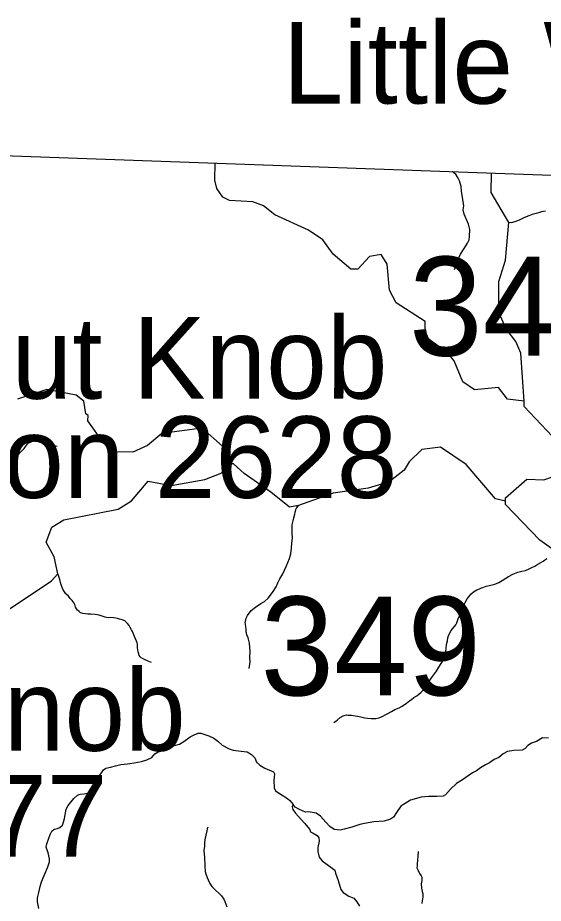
# Model space of a CAD drawing. Extents: x 1159738 to 1321356, y 736314 to 882035.
# Drawn here: x 1238308 to 1243980, y 863595 to 873150 of the extents above; entities that cross this region are included whole.
import ezdxf

# ---------------------------------------------------------------- set-up
doc = ezdxf.new("R2010")
doc.units = 0
for name, color, linetype in [('Exist Boundary Political CountyLine', 7, 'Continuous'), ('Exist Geographical Mountain Summit Elevation Number Label', 7, 'Continuous'), ('Exist Geographical Mountain Summit Label', 7, 'Continuous'), ('Exist Hydrographic Creek Single Shore', 7, 'Continuous'), ('Exist Hydrographic Misc Water Feature', 7, 'Continuous'), ('Exist Road Non-System Type 51', 7, 'Continuous'), ('Exist Road Secondary Structure Standard Bridge Number Label', 7, 'Continuous')]:
    doc.layers.add(name, color=color, linetype=linetype)

msp = doc.modelspace()

# ---------------------------------------------------------------- linework, layer by layer
at = {"layer": 'Exist Boundary Political CountyLine'}
msp.add_lwpolyline([(1214222.1, 872529.9), (1217303, 872434), (1217490.7, 872427.7), (1218024.4, 872408.6), (1218484.1, 872392.2), (1219457.7, 872357.9), (1220250.2, 872322.9), (1220294.9, 872320.9), (1220446.8, 872314.3), (1221790.2, 872268.7), (1222842.2, 872227.9), (1223507.1, 872202.2), (1223620.3, 872197.8), (1224130.5, 872178.2), (1224389.7, 872170.5), (1231200.8, 871901.6), (1233216.1, 871828.8), (1237047.9, 871704.9), (1245972.1, 871384.1), (1248224.3, 871303)], dxfattribs=at)
at = {"layer": 'Exist Hydrographic Creek Single Shore'}
for points in [[(1243775.3, 869011.3), (1243592.3, 869034.7), (1243495.3, 869161.3), (1243236.3, 869133.7), (1243113.3, 869221.5), (1243019.3, 869449.8), (1242946.3, 869533.4), (1242708.3, 869705.7), (1242704.3, 869873.2), (1242393.2, 870073), (1242321.3, 870209.1), (1242295.3, 870491.9), (1242231.3, 870595), (1242105.3, 870574.5), (1241977.3, 870435.9), (1241902.2, 870437.4), (1241714.3, 870598.8), (1241601.2, 870751.9), (1241446.3, 870856.8), (1241083.3, 871025), (1240960.2, 871119.4), (1240845.3, 871164.4), (1240595.2, 871179.3), (1240521.2, 871213.5), (1240456.2, 871306.7), (1240434.3, 871399.1), (1240439, 871583)], [(1243572.4, 867932.1), (1243573.3, 867968.1), (1243803.4, 868170.4), (1243986.4, 868163.5), (1244070.4, 868194.5), (1244156.4, 868294.6), (1244210.3, 868418.2), (1244203.3, 868500.5), (1243773.3, 868955.5), (1243775.3, 869011.3)], [(1244120.5, 867386.8), (1243944.4, 867514.3), (1243571.4, 867899.3), (1243572.4, 867932.1)]]:
    msp.add_lwpolyline(points, dxfattribs=at)
at = {"layer": 'Exist Hydrographic Misc Water Feature'}
for points in [[(1243775.3, 869011.3), (1243738.3, 869530.7), (1243683.3, 869656.5), (1243578.3, 869793.3), (1243499.3, 869968.8), (1243499.3, 870303.7), (1243572.3, 870535.3), (1243607.2, 870942.2), (1243416.3, 871263.8), (1243421.1, 871475.8)], [(1244004.5, 871064), (1243962.4, 871057.1), (1243930, 871043.9), (1243901.8, 871038.7), (1243859.6, 871025.8), (1243823.2, 871012.7), (1243778.6, 870993.8), (1243728, 870971.1), (1243685.4, 870952.2), (1243649.1, 870939.1), (1243633, 870935.6), (1243607.2, 870942.2)], [(1240605.3, 868336.2), (1240590.3, 868412), (1240518.4, 868528.3), (1240298.3, 868719.8), (1239863.3, 868662.9), (1239709.3, 868534.7), (1239549.3, 868462.3), (1239374.3, 868465.9), (1239235.3, 868563.8), (1239066.3, 868800.3), (1239067.3, 868859.4), (1239043.3, 868876.3), (1239021.3, 869011.3), (1238940.3, 869078.6), (1238624.3, 869137.5), (1238305.3, 869035.4)], [(1243572.4, 867932.1), (1243464.3, 867960.5), (1243148.4, 868327.9), (1242870.3, 868517.3), (1242669.3, 868491.8), (1242532.4, 868359.9), (1242480.3, 868269.2), (1242318.3, 868141.1), (1242091.3, 868073.3), (1241714.3, 868021.8), (1241336.8, 867886.5), (1241242.7, 867868.9), (1241039.3, 868032), (1240752.3, 868231.5), (1240638.3, 868335.5), (1240605.3, 868336.2)], [(1237033.4, 864675.3), (1237095.3, 864805.3), (1237155.4, 864856.7), (1237225.3, 864986.6), (1237455.4, 865205.2), (1237527.4, 865387.6), (1237959.3, 865992.8), (1237996.3, 866110.3), (1238017.8, 866461.1), (1238204.3, 866762.5), (1238673, 867074.2), (1238742.1, 867149), (1238703.3, 867333.6), (1238615.4, 867492.9), (1238678.3, 867652.6), (1238805.3, 867732.1), (1239392.3, 867848.4), (1239536.4, 867937.4), (1239716.3, 868150.4), (1239965.3, 868102.8), (1240326.3, 868167.8), (1240502.4, 868236.5), (1240605.3, 868336.2)], [(1240807.2, 866127), (1240817.1, 866200.8), (1240814.2, 866246.9), (1240816, 866314.9), (1240813, 866355), (1240808.2, 866403.2), (1240793.7, 866459.6), (1240782.5, 866491.9), (1240773.4, 866528.2), (1240772.2, 866556.3), (1240768.7, 866578.3), (1240765.4, 866606.4), (1240764, 866628.4), (1240766.3, 866634.4), (1240775.1, 866670.2), (1240789.9, 866701.8), (1240827.3, 866752.9), (1240874.2, 866789.7), (1240931.3, 866828.3), (1240970, 866851.3), (1241010.9, 866888.2), (1241058.5, 866947.1), (1241096.1, 867010.1), (1241117.2, 867053.6), (1241138.3, 867095.1), (1241167.8, 867150.4), (1241186.8, 867190), (1241205.9, 867229.4), (1241225, 867273), (1241240.1, 867314.6), (1241255.3, 867366.3), (1241263, 867428.1), (1241266.4, 867482.1), (1241273.8, 867536), (1241271.1, 867588.1), (1241270.5, 867642.1), (1241271.5, 867678.1), (1241280.4, 867719.9), (1241287.5, 867755.7), (1241298.5, 867793.4), (1241300.9, 867813.4), (1241309.8, 867841.2), (1241314, 867853.2), (1241320.2, 867863), (1241336.8, 867886.5)], [(1241718.7, 865545), (1241757.5, 865572.1), (1241788.2, 865599.3), (1241818.8, 865618.6), (1241830.9, 865622.2), (1241855, 865627.7), (1241875, 865625.1), (1241911, 865624.2), (1241950.8, 865619.2), (1241974.7, 865612.5), (1242010.6, 865607.6), (1242054.4, 865596.4), (1242082.3, 865591.8), (1242122.2, 865588.7), (1242172.3, 865589.4), (1242206.4, 865596.6), (1242234.7, 865605.8), (1242295.6, 865638.2), (1242342.3, 865665.1), (1242376.7, 865684.2), (1242423.4, 865705), (1242455.8, 865720.2), (1242504.7, 865753), (1242541.5, 865782), (1242557.8, 865793.7), (1242584.4, 865815), (1242614.9, 865834.2), (1242659.8, 865869.1), (1242696.9, 865910.1), (1242732.3, 865961.3), (1242753.1, 865994.7), (1242773.9, 866026.2), (1242827.9, 866100.9), (1242853, 866142.3), (1242878, 866183.7), (1242898.9, 866215.2), (1242911.6, 866246.8), (1242920.5, 866280.6), (1242927.5, 866316.4), (1242932.2, 866344.3), (1242937.2, 866386.3), (1242946.4, 866428), (1242949.2, 866460), (1242955.8, 866481.8), (1242972.6, 866513.5), (1242987.3, 866539.1), (1243034.9, 866599.9), (1243045.5, 866621.7), (1243060.5, 866663.3), (1243077.4, 866696.8), (1243092.2, 866726.6), (1243103.1, 866762.2), (1243111.6, 866784.1), (1243124.7, 866819.7), (1243143.5, 866853.3), (1243160.2, 866880.9), (1243176.8, 866902.5), (1243197.5, 866931.9), (1243226.2, 866955.2), (1243262.8, 866976.3), (1243291, 866987.6), (1243313.2, 866997), (1243327.5, 867002.7), (1243363.9, 867017.7), (1243414.1, 867026.4), (1243456.5, 867039.4), (1243499, 867056.3), (1243537.6, 867079.2), (1243576.3, 867104.3), (1243604.8, 867121.6), (1243651.3, 867146.4), (1243706, 867167), (1243748.2, 867177.9), (1243788.5, 867186.9), (1243829, 867203.8), (1243857.4, 867217.1), (1243889.9, 867234.3), (1243920.4, 867255.6), (1243954.9, 867272.7), (1243979.2, 867288.1), (1244018, 867315.1)], [(1239752.1, 866194.2), (1239716.5, 866209.2), (1239675, 866226.2), (1239641.3, 866245.1), (1239629.6, 866255.4), (1239620, 866269.7), (1239614.5, 866287.8), (1239608.9, 866308), (1239605.5, 866328.1), (1239600.1, 866352.2), (1239600.4, 866368.2), (1239600.8, 866382.3), (1239601.1, 866392.2), (1239597.5, 866404.4), (1239590, 866422.6), (1239578.6, 866446.9), (1239567.2, 866475.2), (1239559.7, 866493.4), (1239546.6, 866525.8), (1239537.1, 866546), (1239523.7, 866570.4), (1239510.2, 866590.8), (1239492.7, 866613.2), (1239475.3, 866631.7), (1239463.5, 866642), (1239435.9, 866654.7), (1239408, 866661.4), (1239386.1, 866666.1), (1239346.2, 866675), (1239312.3, 866677.9), (1239286.2, 866676.6), (1239268.3, 866677), (1239252.4, 866681.4), (1239218.7, 866694.4), (1239186.9, 866705.2), (1239143, 866710.4), (1239099.1, 866713.4), (1239065, 866716.3), (1239039.1, 866717), (1239011.2, 866721.7), (1238987.4, 866730.3), (1238971.7, 866742.8), (1238954.2, 866759.2), (1238942.4, 866771.6), (1238933, 866791.8), (1238923.7, 866818), (1238916, 866832.3), (1238908.3, 866846.4), (1238894.9, 866862.8), (1238873.3, 866883.4), (1238856, 866907.8), (1238828.6, 866934.6), (1238813, 866955), (1238793.9, 866983.5), (1238779, 867029.9), (1238771.7, 867056.2), (1238762.5, 867088.4), (1238751.3, 867122.7), (1238747.6, 867132.8), (1238742.1, 867149)], [(1240358.8, 864417.4), (1240354.3, 864399.5), (1240347.6, 864375.6), (1240329.3, 864284.1), (1240324.3, 864244.1), (1240325.4, 864210), (1240318.3, 864164.2), (1240319.2, 864126.2), (1240324.4, 864094), (1240323.8, 864070), (1240326.5, 864019.9), (1240325.9, 863993.9), (1240330.4, 863937.7), (1240337.8, 863911.5), (1240352.8, 863873.1), (1240362, 863846.9), (1240381.2, 863810.3), (1240404.2, 863777.7), (1240443.3, 863736.7), (1240482.5, 863701.6), (1240505.8, 863677), (1240532.8, 863638.4), (1240544.3, 863616), (1240566.6, 863555.4)], [(1242629.6, 864152.6), (1242626.2, 864100.7), (1242623.2, 864062.7), (1242618.1, 864018.8), (1242617.7, 864000.9), (1242617.1, 863978.9), (1242628.3, 863948.5), (1242643.4, 863916.1), (1242660.8, 863889.7), (1242668.4, 863875.4), (1242669.6, 863839.3), (1242662.6, 863805.6), (1242665.5, 863757.4), (1242672.4, 863721.2), (1242679.8, 863697), (1242679.1, 863665), (1242674, 863623.1), (1242669, 863591.2)]]:
    msp.add_lwpolyline(points, dxfattribs=at)
at = {"layer": 'Exist Road Non-System Type 51'}
for points in [[(1243021.2, 870432.9), (1243052.6, 870506.1), (1243066, 870552.4), (1243086.9, 870597.2), (1243125.7, 870661.4), (1243161.5, 870718.1), (1243180.9, 870752.5), (1243183.9, 870789.8), (1243186.9, 870865.9), (1243173.4, 870924.2), (1243127.2, 871030.2), (1243116.9, 871075.6), (1243121.4, 871120.4), (1243110.9, 871187.6), (1243097.5, 871277.2), (1243093, 871328), (1243076.6, 871390.7), (1243063.2, 871420.6), (1243039.3, 871453.4), (1243012.5, 871480.3), (1242997.6, 871491)], [(1238264.3, 868370), (1238331.2, 868456), (1238379.3, 868502.6), (1238402.6, 868539), (1238421.5, 868560.8), (1238460.8, 868578.3), (1238519, 868595.8), (1238546.7, 868597.3), (1238626.7, 868565.2), (1238689.3, 868539), (1238734.4, 868527.3)], [(1238538, 863538.2), (1238521, 863611), (1238522.7, 863655.1), (1238538, 863711), (1238549.8, 863777), (1238563.3, 863827.8), (1238595.5, 863895.5), (1238634.4, 863988.7), (1238649.6, 864041.2), (1238651.3, 864075), (1238637.8, 864137.7), (1238615.8, 864200.3), (1238624.3, 864235.9), (1238659.8, 864336.5), (1238675, 864373.7), (1238702.1, 864394), (1238737.6, 864400.8), (1238764.7, 864411), (1238790.1, 864436.4), (1238803.6, 864470.2), (1238813.7, 864509.2), (1238830.7, 864609.1), (1238852.7, 864651.4), (1238915.3, 864724.3), (1238954.2, 864763.2), (1238983, 864771.7), (1239025.3, 864776.7), (1239072.6, 864785.2), (1239091.3, 864807.2), (1239131.9, 864880), (1239178.6, 864955.3), (1239232.7, 865033.2), (1239259.8, 865051.8), (1239310.6, 865065.3), (1239363, 865078.9), (1239422.2, 865092.4), (1239493.3, 865099.2), (1239564.4, 865111), (1239645.6, 865126.3), (1239701.4, 865141.5), (1239757.3, 865168.6), (1239789.4, 865205.9), (1239823.3, 865227.9), (1239891, 865248.2), (1239935, 865263.5), (1240001, 865297.3), (1240055.8, 865312.4), (1240102.1, 865341.4), (1240167.7, 865389.6), (1240212.1, 865410.9), (1240256.5, 865430.2), (1240283.5, 865432.1), (1240372.3, 865403.2), (1240426.3, 865376.1), (1240466.8, 865343.3), (1240513.2, 865302.7), (1240590.3, 865262.2), (1240634.7, 865246.7), (1240719.7, 865237.1), (1240783.3, 865229.3), (1240829.7, 865200.4), (1240866.3, 865163.7), (1240887, 865117.9), (1240919.8, 865087), (1240975.7, 865054.2), (1241068.4, 865011.7), (1241079.9, 864990.4), (1241072.2, 864920.9), (1241074.2, 864839.8), (1241091.5, 864808.9), (1241151.4, 864768.3), (1241220.8, 864723.9), (1241245.9, 864704.6), (1241279.4, 864659.7)], [(1244037.9, 865378), (1243972.3, 865379.7), (1243905.9, 865342), (1243852.4, 865323), (1243814.4, 865298.8), (1243783.3, 865264.3), (1243752.2, 865247), (1243662.4, 865241.8), (1243595.1, 865233.2), (1243546.7, 865209), (1243500.1, 865169.2), (1243448.3, 865146.8), (1243399.9, 865110.5), (1243355, 865088), (1243301.5, 865056.9), (1243258.3, 865025.8), (1243216.9, 865003.3), (1243109.8, 864925.6), (1243042.5, 864887.6)], [(1243042.5, 864887.6), (1242978.6, 864825.3), (1242924, 864765.7), (1242899.8, 864750.1), (1242832.5, 864746.7), (1242741, 864746.7), (1242661.5, 864741.5), (1242545.8, 864706.9), (1242490.6, 864672.4), (1242444, 864643), (1242397.3, 864573.9), (1242364.5, 864523.7), (1242331.7, 864501.3), (1242262.7, 864482.3), (1242153.1, 864475.5), (1242049.5, 864456.5), (1242001.1, 864444.4), (1241913, 864416.7), (1241831.9, 864396), (1241788.7, 864383.9), (1241724.8, 864392.6), (1241678.2, 864423.7), (1241635, 864470.3), (1241576.3, 864536), (1241528, 864567.1), (1241446.8, 864580.9), (1241414, 864579.2), (1241350.1, 864608.6), (1241301.8, 864631), (1241279.4, 864659.7)], [(1241279.4, 864659.7), (1241271.3, 864637.4), (1241277.3, 864607), (1241301.7, 864572.5), (1241405, 864461), (1241459.7, 864390.1), (1241467.8, 864365.8), (1241498.2, 864351.6), (1241540.7, 864327.2), (1241558.9, 864300.9), (1241563, 864264.4), (1241546.8, 864197.5), (1241548.8, 864152.9), (1241561, 864094.1), (1241593.4, 864053.5), (1241700.8, 863974.5), (1241729.1, 863954.2), (1241739.3, 863919.7), (1241767.6, 863840.7), (1241793.9, 863744.3), (1241820.2, 863709.9), (1241881, 863671.4), (1241935.7, 863651.1), (1241968.1, 863610.5), (1241996.5, 863563.9)]]:
    msp.add_lwpolyline(points, dxfattribs=at)

# ---------------------------------------------------------------- texts
at = {"layer": 'Exist Geographical Mountain Summit Elevation Number Label'}
for s, p in [('Elevation 2628', (1234619.6, 867969.1)), ('Elevation 2477', (1231490, 864097.5))]:
    msp.add_text(s, height=880, dxfattribs=at).set_placement(p)
at = {"layer": 'Exist Geographical Mountain Summit Label'}
for s, p in [('Little White Rock Mountain', (1241168.3, 872223.5)), ('Chestnut Knob', (1234513.5, 869039.4)), ('Raven Rock Knob', (1230637, 865240.6))]:
    msp.add_text(s, height=880, dxfattribs=at).set_placement(p)
at = {"layer": 'Exist Road Secondary Structure Standard Bridge Number Label'}
for s, p in [('348', (1242531.1, 869504.3)), ('349', (1240928.8, 865838.4))]:
    msp.add_text(s, height=1066.27, dxfattribs=at).set_placement(p)

doc.saveas('drawing.dxf')
